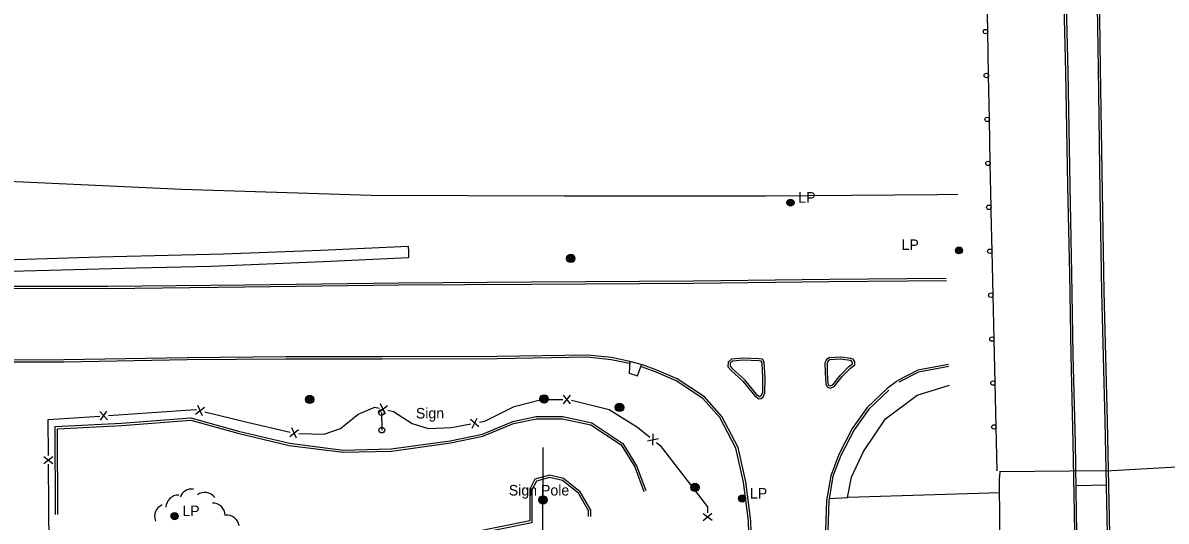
# Model space of a CAD drawing. Extents: x 2402803 to 2427059, y 6985292 to 6997652.
# Drawn here: x 2407615 to 2408135, y 6991102 to 6991329 of the extents above; entities that cross this region are included whole.
import ezdxf

# ---------------------------------------------------------------- set-up
doc = ezdxf.new("R2010")
doc.units = 0
for name, color, linetype in [('p_drainage conc drain', 7, 'Continuous'), ('p_drainage riprap', 7, 'Continuous'), ('p_dtm sidewalk', 7, 'Continuous'), ('p_road - paved curb', 7, 'Continuous'), ('p_road bridge end', 7, 'Continuous'), ('p_road guard rails', 7, 'Continuous'), ('p_structure fence', 7, 'Continuous'), ('p_structure sidewalk', 7, 'Continuous'), ('p_structure sign', 7, 'Continuous'), ('p_utility manhole', 7, 'Continuous'), ('p_veg woods', 7, 'Continuous')]:
    doc.layers.add(name, color=color, linetype=linetype)

msp = doc.modelspace()

# ---------------------------------------------------------------- linework, layer by layer
at = {"layer": 'p_drainage conc drain'}
msp.add_lwpolyline([(2407592.57, 6991220.6), (2407650.18, 6991222.34), (2407706.48, 6991223.71), (2407750.94, 6991225.4), (2407790.57, 6991227.22), (2407790.72, 6991224.8), (2407790.74, 6991221.87), (2407751.9, 6991220.08), (2407701.01, 6991217.97), (2407666.97, 6991217.3), (2407627.29, 6991216.13), (2407591.95, 6991215.31)], dxfattribs=at)
at = {"layer": 'p_drainage riprap'}
msp.add_lwpolyline([(2407990.52, 6991113.08), (2408059.67, 6991115.17)], dxfattribs=at)
at = {"layer": 'p_dtm sidewalk'}
for points in [[(2407891.5, 6991174.78), (2407891.17, 6991169.42), (2407894.96, 6991168.27), (2407896.71, 6991173.32)], [(2407982.07, 6991112.39), (2407990.47, 6991112.84), (2407992.33, 6991122.19), (2407997.74, 6991133.86), (2408007.74, 6991148.62), (2408022.14, 6991159.49), (2408036.85, 6991164.02)]]:
    msp.add_lwpolyline(points, dxfattribs=at)
at = {"layer": 'p_road - paved curb'}
for points in [[(2408088.4, 6991355.15), (2408089.66, 6991306.56), (2408090.54, 6991254.71), (2408091.36, 6991214.75), (2408092, 6991177.68), (2408092.93, 6991137.86), (2408093.5, 6991105.99), (2408094.42, 6991053.14), (2408095.29, 6991005.36), (2408096.66, 6990934.08), (2408097.47, 6990899.88), (2408098.07, 6990863.88), (2408099.31, 6990799.27), (2408100.78, 6990732.08)], [(2408089.4, 6991355.17), (2408090.66, 6991306.58), (2408091.54, 6991254.73), (2408092.36, 6991214.77), (2408093, 6991177.7), (2408093.93, 6991137.88), (2408094.5, 6991106.01), (2408095.42, 6991053.16), (2408096.29, 6991005.38), (2408097.66, 6990934.1), (2408098.47, 6990899.9), (2408099.07, 6990863.9), (2408100.31, 6990799.29), (2408101.78, 6990732.1)], [(2408116.11, 6990731.08), (2408114.87, 6990807.35), (2408112.85, 6990883.68), (2408112.04, 6990937.22), (2408110.29, 6991000.46), (2408109.32, 6991067.01), (2408108.28, 6991118.15), (2408107.67, 6991147.6), (2408106.18, 6991206.53), (2408105.37, 6991251.88), (2408104.54, 6991308.19), (2408103.91, 6991355.06)], [(2408117.11, 6990731.1), (2408115.87, 6990807.37), (2408113.85, 6990883.7), (2408113.04, 6990937.24), (2408111.29, 6991000.48), (2408110.32, 6991067.03), (2408109.28, 6991118.17), (2408108.67, 6991147.62), (2408107.18, 6991206.55), (2408106.37, 6991251.9), (2408105.54, 6991308.2), (2408104.91, 6991355.08)], [(2407589.11, 6991257.67), (2407687.65, 6991253.12), (2407773.82, 6991250.4), (2407861.51, 6991250.15), (2407953.2, 6991250.12), (2408031.39, 6991250.82), (2408040.57, 6991250.89)], [(2407591.12, 6991209.07), (2407653.81, 6991209.06), (2407716.28, 6991209.69), (2407786.28, 6991210.59), (2407846.63, 6991210.95), (2407920.32, 6991211.47), (2407982.2, 6991212.21), (2408035.34, 6991212.64)], [(2407591.12, 6991208.07), (2407653.81, 6991208.06), (2407716.29, 6991208.69), (2407786.29, 6991209.59), (2407846.64, 6991209.95), (2407920.33, 6991210.47), (2407982.21, 6991211.21), (2408035.4, 6991211.64)], [(2407891.5, 6991174.78), (2407883.05, 6991176.54), (2407872.13, 6991177.69), (2407831.02, 6991176.97), (2407778.81, 6991176.84), (2407735.01, 6991176.85), (2407690.01, 6991176.47), (2407633.93, 6991175.53), (2407590.57, 6991175.43)], [(2407891.3, 6991173.8), (2407882.9, 6991175.55), (2407872.09, 6991176.69), (2407831.03, 6991175.97), (2407778.81, 6991175.84), (2407735.01, 6991175.85), (2407690.02, 6991175.47), (2407633.94, 6991174.53), (2407590.57, 6991174.43)], [(2407897.12, 6991173.21), (2407891.5, 6991174.78)], [(2407952.99, 6991167.39), (2407952.56, 6991174.54), (2407951.75, 6991175.85), (2407950.22, 6991176.03), (2407942.9, 6991176.32), (2407937.73, 6991175.86), (2407936.16, 6991174.43), (2407935.96, 6991172.31), (2407937.47, 6991170.68), (2407942.87, 6991165.82)], [(2407951.99, 6991167.33), (2407951.58, 6991174.23), (2407951.15, 6991174.91), (2407950.14, 6991175.03), (2407942.92, 6991175.32), (2407938.15, 6991174.89), (2407937.12, 6991173.95), (2407937, 6991172.66), (2407938.17, 6991171.39), (2407943.54, 6991166.56)], [(2407987.21, 6991176.79), (2407982.09, 6991176.44), (2407980.94, 6991175.74), (2407980.2, 6991174.18), (2407980.23, 6991169.67)], [(2407980.23, 6991169.67), (2407980.56, 6991164.45), (2407981.3, 6991163.09), (2407982.75, 6991162.62), (2407984.43, 6991163.32), (2407988.04, 6991167.91), (2407991.74, 6991171.79), (2407993.72, 6991173.23), (2407993.73, 6991174.62), (2407992.97, 6991175.8), (2407992.03, 6991176.16), (2407987.21, 6991176.78)], [(2407987.28, 6991175.79), (2407982.4, 6991175.46), (2407981.72, 6991175.04), (2407981.2, 6991173.96), (2407981.23, 6991169.68)], [(2407981.23, 6991169.73), (2407981.54, 6991164.73), (2407981.99, 6991163.92), (2407982.71, 6991163.69), (2407983.8, 6991164.14), (2407987.28, 6991168.57), (2407991.08, 6991172.55), (2407992.72, 6991173.74), (2407992.73, 6991174.33), (2407992.31, 6991174.98), (2407991.78, 6991175.18), (2407987.08, 6991175.79)], [(2408036.36, 6991173.45), (2408022.46, 6991170.9), (2408013.35, 6991166.2)], [(2407952.85, 6990731.66), (2407951.18, 6990823.26), (2407949.55, 6990893.88), (2407948.46, 6990962.89), (2407947.1, 6991023.94), (2407946.02, 6991079.33), (2407945.45, 6991102.25), (2407943.15, 6991119.82), (2407939.69, 6991135.35), (2407932.4, 6991149.23), (2407924.7, 6991157.91), (2407912.47, 6991165.98), (2407903.41, 6991169.89), (2407896.78, 6991172.27)], [(2407953.85, 6990731.68), (2407952.18, 6990823.28), (2407950.55, 6990893.9), (2407949.46, 6990962.91), (2407948.1, 6991023.96), (2407947.02, 6991079.35), (2407946.45, 6991102.33), (2407944.14, 6991119.99), (2407940.64, 6991135.7), (2407933.23, 6991149.8), (2407925.36, 6991158.67), (2407912.95, 6991166.86), (2407903.78, 6991170.82), (2407897.12, 6991173.21)], [(2408036.54, 6991172.47), (2408022.79, 6991169.94), (2408013.81, 6991165.31)], [(2407942.87, 6991165.82), (2407948.22, 6991159.1), (2407950.08, 6991157.83), (2407951.21, 6991157.94), (2407952.03, 6991158.75), (2407952.88, 6991160.47), (2407952.99, 6991167.39)], [(2407943.65, 6991166.44), (2407948.91, 6991159.84), (2407950.34, 6991158.86), (2407950.76, 6991158.9), (2407951.21, 6991159.34), (2407951.88, 6991160.71), (2407951.99, 6991167.41)], [(2408013.21, 6991166.01), (2408008.51, 6991162.5)], [(2408008.51, 6991162.5), (2407999.4, 6991153.81), (2407992.56, 6991144.27), (2407986.45, 6991132.38), (2407982.79, 6991122.81), (2407980.91, 6991111.53), (2407980.01, 6991084.41), (2407980.27, 6991040.4), (2407981.68, 6990997.04), (2407982.57, 6990940.25), (2407983.83, 6990882.96), (2407984.83, 6990833.19), (2407985.61, 6990784.57), (2407986.71, 6990731.24)], [(2408009.2, 6991161.78), (2408000.16, 6991153.15), (2407993.42, 6991143.75), (2407987.36, 6991131.97), (2407983.76, 6991122.55), (2407981.91, 6991111.43), (2407981.01, 6991084.4), (2407981.27, 6991040.42), (2407982.68, 6990997.06), (2407983.57, 6990940.27), (2407984.83, 6990882.98), (2407985.83, 6990833.21), (2407986.61, 6990784.59), (2407987.71, 6990731.26)], [(2407630.18, 6991105.1), (2407630.09, 6991145.12), (2407660.25, 6991146.72), (2407691.81, 6991149.12), (2407713.43, 6991143.12), (2407736.68, 6991137.58), (2407761.02, 6991134.45), (2407782.93, 6991135.04), (2407809.73, 6991138.69), (2407824.34, 6991141.75), (2407838.18, 6991147.5), (2407848.82, 6991149.71), (2407860.96, 6991149.69), (2407874.15, 6991146.92), (2407888.28, 6991137.51), (2407894.53, 6991127.34), (2407898.67, 6991116)], [(2407631.18, 6991105.1), (2407631.09, 6991144.17), (2407660.31, 6991145.72), (2407691.71, 6991148.11), (2407713.18, 6991142.15), (2407736.5, 6991136.59), (2407760.97, 6991133.45), (2407783.01, 6991134.04), (2407809.9, 6991137.7), (2407824.64, 6991140.79), (2407838.48, 6991146.54), (2407848.92, 6991148.71), (2407860.86, 6991148.69), (2407873.76, 6991145.98), (2407887.54, 6991136.8), (2407893.63, 6991126.9), (2407897.73, 6991115.66)], [(2407873.63, 6991104.3), (2407873.64, 6991107.05), (2407868.82, 6991115.51), (2407861.22, 6991121.5), (2407854.86, 6991123.07), (2407848.23, 6991121.17), (2407845.92, 6991116.69), (2407845.87, 6991102.22), (2407819.69, 6991096.95)], [(2407872.63, 6991104.3), (2407872.64, 6991106.79), (2407868.05, 6991114.85), (2407860.77, 6991120.58), (2407854.88, 6991122.04), (2407848.92, 6991120.33), (2407846.92, 6991116.45), (2407846.87, 6991101.4), (2407819.89, 6991095.97)], [(2408065.78, 6990732.66), (2408065.35, 6990810.26), (2408063.91, 6990888.14), (2408062.5, 6990954.49), (2408061.46, 6991013.27), (2408059.96, 6991080.93), (2408059.62, 6991121.19), (2408059.84, 6991124.41)]]:
    msp.add_lwpolyline(points, dxfattribs=at)
at = {"layer": 'p_road bridge end'}
msp.add_lwpolyline([(2408059.53, 6991124.78), (2408091.64, 6991125.01), (2408110.72, 6991125.15), (2408142.82, 6991126.93)], dxfattribs=at)
at = {"layer": 'p_road guard rails'}
for p, q in [((2408054.22, 6991324.93), (2408053.84, 6991344.92)), ((2408054.6, 6991304.93), (2408054.22, 6991324.93)), ((2408054.97, 6991284.93), (2408054.6, 6991304.93)), ((2408055.35, 6991264.94), (2408054.97, 6991284.93)), ((2408055.73, 6991244.94), (2408055.35, 6991264.94)), ((2408056.65, 6991204.96), (2408056.19, 6991224.95)), ((2408057.12, 6991184.98), (2408056.65, 6991204.96)), ((2408057.59, 6991164.99), (2408057.12, 6991184.98)), ((2408058.05, 6991145), (2408057.59, 6991164.99)), ((2408058.52, 6991125.01), (2408058.05, 6991145))]:
    msp.add_line(p, q, dxfattribs=at)
msp.add_lwpolyline([(2408056.19, 6991224.95), (2408055.77, 6991242.85), (2408055.73, 6991244.94)], dxfattribs=at)
for centre in [(2408053.22, 6991324.91), (2408053.6, 6991304.91), (2408053.97, 6991284.92), (2408054.35, 6991264.92), (2408054.73, 6991244.92), (2408055.19, 6991224.93), (2408055.65, 6991204.94), (2408056.12, 6991184.95), (2408056.59, 6991164.96), (2408057.05, 6991144.98)]:
    msp.add_circle(centre, 1, dxfattribs=at)
at = {"layer": 'p_structure fence'}
for p, q in [((2407864.4, 6991155.5), (2407861.19, 6991159.5)), ((2407861.2, 6991155.5), (2407864.39, 6991159.5)), ((2407693.9, 6991150.84), (2407697.96, 6991153.96)), ((2407697.01, 6991150.08), (2407694.85, 6991154.73)), ((2407777.17, 6991151.61), (2407781.2, 6991154.78)), ((2407780.29, 6991150.88), (2407778.08, 6991155.5)), ((2407653.83, 6991148.22), (2407650.37, 6991152)), ((2407650.64, 6991148.01), (2407653.57, 6991152.21)), ((2407822.81, 6991145.06), (2407818.92, 6991148.39)), ((2407819.67, 6991144.46), (2407822.06, 6991148.98)), ((2407736.73, 6991140.65), (2407740.74, 6991143.83)), ((2407739.85, 6991139.93), (2407737.62, 6991144.55)), ((2407899.44, 6991138.73), (2407904.45, 6991139.8)), ((2407901.91, 6991136.7), (2407901.97, 6991141.82)), ((2407628.95, 6991128.21), (2407624.92, 6991131.37)), ((2407628.92, 6991131.41), (2407624.95, 6991128.17)), ((2407627.36, 6991087.99), (2407626.98, 6991127.99)), ((2407924.82, 6991102.48), (2407928.77, 6991105.75)), ((2407924.77, 6991105.68), (2407928.82, 6991102.55))]:
    msp.add_line(p, q, dxfattribs=at)
for points in [[(2407654.3, 6991150.23), (2407693.93, 6991152.86), (2407694.17, 6991152.8)], [(2407740.92, 6991142.06), (2407752.34, 6991141.64), (2407759.85, 6991144.33), (2407767.92, 6991150.78), (2407775.43, 6991154.04), (2407777.43, 6991153.57)], [(2407781.32, 6991152.66), (2407783.94, 6991152.05), (2407792.42, 6991146.57), (2407799.64, 6991144.26), (2407810.37, 6991144.69), (2407819.1, 6991146.35)], [(2407823.03, 6991147.1), (2407825.43, 6991147.56), (2407838.81, 6991154.22), (2407851.18, 6991157.45), (2407861, 6991157.47)], [(2407864.97, 6991157.24), (2407881.97, 6991152.92), (2407894.99, 6991144.91), (2407900.53, 6991140.38)], [(2407626.95, 6991131.99), (2407626.79, 6991148.4), (2407650.31, 6991149.96)], [(2407698.06, 6991151.85), (2407717.42, 6991147.11), (2407736.97, 6991142.61)], [(2407903.63, 6991137.84), (2407905.22, 6991136.54), (2407926.69, 6991108.68), (2407926.73, 6991105.91)]]:
    msp.add_lwpolyline(points, dxfattribs=at)
at = {"layer": 'p_structure sidewalk'}
msp.add_lwpolyline([(2408094.5, 6991118.38), (2408108.19, 6991118.59)], dxfattribs=at)
at = {"layer": 'p_structure sign'}
for p, q in [((2407778.41, 6991151.57), (2407778.62, 6991143.59)), ((2407851.78, 6991087.86), (2407852.06, 6991135.7))]:
    msp.add_line(p, q, dxfattribs=at)
for centre, radius in [((2407778.42, 6991151.56), 1.3), ((2407778.63, 6991143.58), 1.3), ((2407851.92, 6991111.78), 1.9), ((2407851.92, 6991111.78), 1.44), ((2407851.92, 6991111.78), 0.973), ((2407851.92, 6991111.78), 0.539), ((2407851.92, 6991111.78), 0.192)]:
    msp.add_circle(centre, radius, dxfattribs=at)
at = {"layer": 'p_utility manhole'}
for centre, radius in [((2407964.51, 6991247.04), 1.6), ((2407964.51, 6991247.04), 1.3), ((2407964.51, 6991247.04), 1), ((2407964.51, 6991247.04), 0.539), ((2407964.51, 6991247.04), 0.192), ((2408041.13, 6991225.32), 1.6), ((2408041.13, 6991225.32), 1.3), ((2408041.13, 6991225.32), 1), ((2408041.13, 6991225.32), 0.539), ((2408041.13, 6991225.32), 0.192), ((2407864.55, 6991221.67), 1.9), ((2407864.55, 6991221.67), 1.44), ((2407864.55, 6991221.67), 0.973), ((2407864.55, 6991221.67), 0.539), ((2407864.55, 6991221.67), 0.192), ((2407745.8, 6991157.53), 1.9), ((2407745.8, 6991157.53), 1.44), ((2407745.8, 6991157.53), 0.973), ((2407745.8, 6991157.53), 0.539), ((2407852.45, 6991157.73), 1.9), ((2407852.45, 6991157.73), 1.44), ((2407852.45, 6991157.73), 0.973), ((2407852.45, 6991157.73), 0.539), ((2407852.45, 6991157.73), 0.192), ((2407745.8, 6991157.53), 0.192), ((2407886.73, 6991153.85), 1.9), ((2407886.73, 6991153.85), 1.44), ((2407886.73, 6991153.85), 0.973), ((2407886.73, 6991153.85), 0.539), ((2407886.73, 6991153.85), 0.192), ((2407921.06, 6991117.48), 1.9), ((2407921.06, 6991117.48), 1.44), ((2407921.06, 6991117.48), 0.973), ((2407921.06, 6991117.48), 0.539), ((2407921.06, 6991117.48), 0.192), ((2407942.51, 6991112.4), 1.6), ((2407942.51, 6991112.4), 1.3), ((2407942.51, 6991112.4), 1), ((2407942.51, 6991112.4), 0.539), ((2407942.51, 6991112.4), 0.192), ((2407684.34, 6991104.4), 1.6), ((2407684.34, 6991104.4), 1.3), ((2407684.34, 6991104.4), 1), ((2407684.34, 6991104.4), 0.539), ((2407684.34, 6991104.4), 0.192)]:
    msp.add_circle(centre, radius, dxfattribs=at)
at = {"layer": 'p_veg woods'}
for centre, start, end in [((2407692.15, 6991111.07), 82.0676, 158.5657), ((2407686.07, 6991108.32), 88.2597, 178.2597), ((2407698.03, 6991109.52), 36.0573, 126.0573), ((2407680.87, 6991104.28), 111.9534, 201.9534), ((2407701.69, 6991104.68), 0.866, 90.866), ((2407708.1, 6991099.25), 6.8205, 96.8205)]:
    msp.add_arc(centre, 5.65, start, end, dxfattribs=at)

# ---------------------------------------------------------------- texts
at = {"layer": 'p_structure sign'}
for s, p in [('Sign', (2407794.1, 6991148.84)), ('Sign Pole', (2407836.38, 6991113.79))]:
    msp.add_text(s, height=4.8, dxfattribs=at).set_placement(p)
at = {"layer": 'p_utility manhole'}
for p in [(2407964.51, 6991247.04), (2408011.47, 6991225.51), (2407942.51, 6991112.4), (2407684.34, 6991104.4)]:
    msp.add_text('  LP', height=4.8, dxfattribs=at).set_placement(p)

doc.saveas('drawing.dxf')
